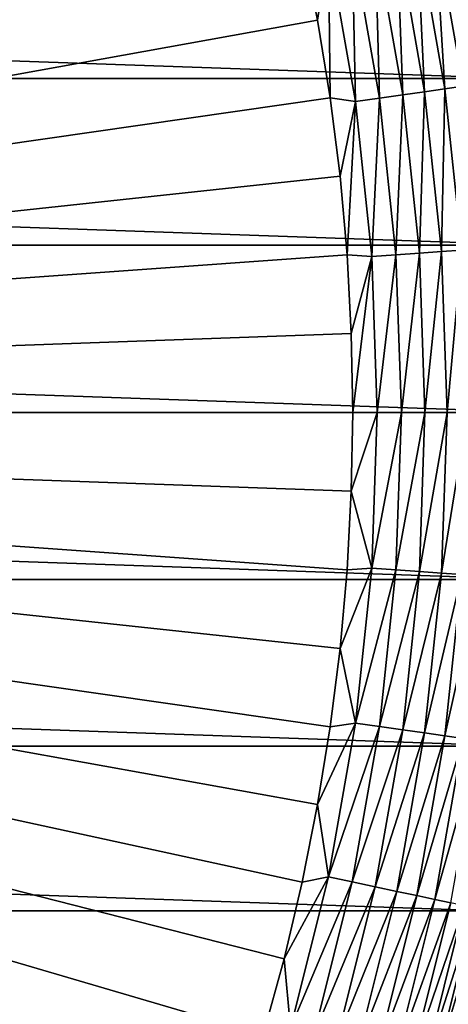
# Model space of a CAD drawing. Header units: metres. Extents: x -24 to 72, y -247 to 22.
# Tile 450 of 573: x 17.61 to 21.63, y -5.55 to 3.68. Entities that reach past the tile are written whole.
import ezdxf

# ---------------------------------------------------------------- set-up
doc = ezdxf.new("R2010")
doc.units = ezdxf.units.M
doc.layers.add('solid_509589_MEDIA_SW0001', color=7, linetype='CONTINUOUS')

msp = doc.modelspace()

# ---------------------------------------------------------------- linework, layer by layer
at = {"layer": 'solid_509589_MEDIA_SW0001'}
for points in [[(17.829311, 10.57862, 132.530869), (17.440376, 11.208249, 132.530869), (0, 0, 132.892746)], [(18.195526, 9.93551, 132.530869), (17.829311, 10.57862, 132.530869), (0, 0, 132.892746)], [(18.538555, 9.279738, 132.530869), (18.195526, 9.93551, 132.530869), (0, 0, 132.892746)], [(18.857958, 8.612141, 132.530869), (18.538555, 9.279738, 132.530869), (0, 0, 132.892746)], [(19.15333, 7.933569, 132.530869), (18.857958, 8.612141, 132.530869), (0, 0, 132.892746)], [(19.424294, 7.244887, 132.530869), (19.15333, 7.933569, 132.530869), (0, 0, 132.892746)], [(19.670504, 6.546972, 132.530869), (19.424294, 7.244887, 132.530869), (0, 0, 132.892746)], [(19.891645, 5.840714, 132.530869), (19.670504, 6.546972, 132.530869), (0, 0, 132.892746)], [(20.08744, 5.127014, 132.530869), (19.891645, 5.840714, 132.530869), (0, 0, 132.892746)], [(20.257637, 4.406779, 132.530869), (20.08744, 5.127014, 132.530869), (0, 0, 132.892746)], [(-22.280996, 3.131692), (-22.008406, 4.677558), (22.280996, 3.131692)], [(-22.008406, 4.677558), (22.008406, 4.677558), (22.280996, 3.131692)], [(21.332569, 4.534378, 132.148819), (21.144297, 4.494359, 132.280243), (21.406301, 3.00846, 132.280243)], [(21.502651, 4.57053, 131.993607), (21.332569, 4.534378, 132.148819), (21.596907, 3.035247, 132.148819)], [(21.596907, 3.035247, 132.148819), (21.332569, 4.534378, 132.148819), (21.406301, 3.00846, 132.280243)], [(21.651693, 4.60221, 131.817245), (21.502651, 4.57053, 131.993607), (21.769096, 3.059447, 131.993607)], [(21.769096, 3.059447, 131.993607), (21.502651, 4.57053, 131.993607), (21.596907, 3.035247, 132.148819)], [(20.940992, 4.451145, 132.385696), (20.726061, 4.40546, 132.463425), (20.982883, 2.948952, 132.463425)], [(21.144297, 4.494359, 132.280243), (20.940992, 4.451145, 132.385696), (21.200478, 2.979533, 132.385696)], [(21.200478, 2.979533, 132.385696), (20.940992, 4.451145, 132.385696), (20.982883, 2.948952, 132.463425)], [(21.406301, 3.00846, 132.280243), (21.144297, 4.494359, 132.280243), (21.200478, 2.979533, 132.385696)], [(20.402018, 3.680929, 132.530869), (20.257637, 4.406779, 132.530869), (0, 0, 132.892746)], [(20.503111, 4.358071, 132.5121), (20.257637, 4.406779, 132.530869), (20.402018, 3.680929, 132.530869)], [(20.503111, 4.358071, 132.5121), (20.402018, 3.680929, 132.530869), (20.520399, 2.950388, 132.530869)], [(20.726061, 4.40546, 132.463425), (20.503111, 4.358071, 132.5121), (20.75717, 2.91723, 132.5121)], [(20.75717, 2.91723, 132.5121), (20.503111, 4.358071, 132.5121), (20.520399, 2.950388, 132.530869)], [(20.982883, 2.948952, 132.463425), (20.726061, 4.40546, 132.463425), (20.75717, 2.91723, 132.5121)], [(20.520399, 2.950388, 132.530869), (20.402018, 3.680929, 132.530869), (0, 0, 132.892746)], [(-22.44521, 1.569181), (-22.280996, 3.131692), (22.44521, 1.569181)], [(-22.280996, 3.131692), (22.280996, 3.131692), (22.44521, 1.569181)], [(21.769096, 3.059447, 131.993607), (21.596907, 3.035247, 132.148819), (21.756025, 1.52133, 132.148819)], [(21.200478, 2.979533, 132.385696), (20.982883, 2.948952, 132.463425), (21.137478, 1.478076, 132.463425)], [(21.356674, 1.493404, 132.385696), (21.200478, 2.979533, 132.385696), (21.137478, 1.478076, 132.463425)], [(21.406301, 3.00846, 132.280243), (21.200478, 2.979533, 132.385696), (21.356674, 1.493404, 132.385696)], [(21.564016, 1.507903, 132.280243), (21.406301, 3.00846, 132.280243), (21.356674, 1.493404, 132.385696)], [(21.596907, 3.035247, 132.148819), (21.406301, 3.00846, 132.280243), (21.564016, 1.507903, 132.280243)], [(21.756025, 1.52133, 132.148819), (21.596907, 3.035247, 132.148819), (21.564016, 1.507903, 132.280243)], [(20.612629, 2.216087, 132.530869), (20.520399, 2.950388, 132.530869), (0, 0, 132.892746)], [(20.75717, 2.91723, 132.5121), (20.520399, 2.950388, 132.530869), (20.612629, 2.216087, 132.530869)], [(20.75717, 2.91723, 132.5121), (20.612629, 2.216087, 132.530869), (20.678593, 1.478962, 132.530869)], [(20.910103, 1.462177, 132.5121), (20.75717, 2.91723, 132.5121), (20.678593, 1.478962, 132.530869)], [(20.982883, 2.948952, 132.463425), (20.75717, 2.91723, 132.5121), (20.910103, 1.462177, 132.5121)], [(21.137478, 1.478076, 132.463425), (20.982883, 2.948952, 132.463425), (20.910103, 1.462177, 132.5121)], [(20.678593, 1.478962, 132.530869), (20.612629, 2.216087, 132.530869), (0, 0, 132.892746)], [(-22.5, 0), (-22.44521, 1.569181), (22.5, 0)], [(-22.44521, 1.569181), (22.44521, 1.569181), (22.5, 0)], [(20.718204, 0.739953, 132.530869), (20.678593, 1.478962, 132.530869), (0, 0, 132.892746)], [(20.910103, 1.462177, 132.5121), (20.678593, 1.478962, 132.530869), (20.718204, 0.739953, 132.530869)], [(21.137478, 1.478076, 132.463425), (20.910103, 1.462177, 132.5121), (20.961163, 0, 132.5121)], [(21.189095, 0, 132.463425), (21.137478, 1.478076, 132.463425), (20.961163, 0, 132.5121)], [(21.356674, 1.493404, 132.385696), (21.137478, 1.478076, 132.463425), (21.189095, 0, 132.463425)], [(21.408827, 0, 132.385696), (21.356674, 1.493404, 132.385696), (21.189095, 0, 132.463425)], [(21.564016, 1.507903, 132.280243), (21.356674, 1.493404, 132.385696), (21.408827, 0, 132.385696)], [(21.616673, 0, 132.280243), (21.564016, 1.507903, 132.280243), (21.408827, 0, 132.385696)], [(21.756025, 1.52133, 132.148819), (21.564016, 1.507903, 132.280243), (21.616673, 0, 132.280243)], [(21.809153, 0, 132.148819), (21.756025, 1.52133, 132.148819), (21.616673, 0, 132.280243)], [(20.910103, 1.462177, 132.5121), (20.718204, 0.739953, 132.530869), (20.731415, 0, 132.530869)], [(20.961163, 0, 132.5121), (20.910103, 1.462177, 132.5121), (20.731415, 0, 132.530869)], [(20.718204, 0.739953, 132.530869), (0, 0, 132.892746), (20.731415, 0, 132.530869)], [(22.44521, -1.569181), (-22.5, 0), (22.5, 0)], [(22.44521, -1.569181), (-22.44521, -1.569181), (-22.5, 0)], [(20.718204, -0.739953, 132.530869), (20.731415, 0, 132.530869), (0, 0, 132.892746)], [(20.678593, -1.478962, 132.530869), (20.718204, -0.739953, 132.530869), (0, 0, 132.892746)], [(20.612629, -2.216087, 132.530869), (20.678593, -1.478962, 132.530869), (0, 0, 132.892746)], [(20.520399, -2.950388, 132.530869), (20.612629, -2.216087, 132.530869), (0, 0, 132.892746)], [(20.402018, -3.680929, 132.530869), (20.520399, -2.950388, 132.530869), (0, 0, 132.892746)], [(20.257637, -4.406779, 132.530869), (20.402018, -3.680929, 132.530869), (0, 0, 132.892746)], [(20.08744, -5.127014, 132.530869), (20.257637, -4.406779, 132.530869), (0, 0, 132.892746)], [(19.891645, -5.840714, 132.530869), (20.08744, -5.127014, 132.530869), (0, 0, 132.892746)], [(19.670504, -6.546972, 132.530869), (19.891645, -5.840714, 132.530869), (0, 0, 132.892746)], [(19.424294, -7.244887, 132.530869), (19.670504, -6.546972, 132.530869), (0, 0, 132.892746)], [(19.15333, -7.933569, 132.530869), (19.424294, -7.244887, 132.530869), (0, 0, 132.892746)], [(18.857958, -8.612141, 132.530869), (19.15333, -7.933569, 132.530869), (0, 0, 132.892746)], [(18.538555, -9.279738, 132.530869), (18.857958, -8.612141, 132.530869), (0, 0, 132.892746)], [(18.195526, -9.93551, 132.530869), (18.538555, -9.279738, 132.530869), (0, 0, 132.892746)], [(17.829311, -10.57862, 132.530869), (18.195526, -9.93551, 132.530869), (0, 0, 132.892746)], [(17.440376, -11.208249, 132.530869), (17.829311, -10.57862, 132.530869), (0, 0, 132.892746)], [(20.961163, 0, 132.5121), (20.731415, 0, 132.530869), (20.718204, -0.739953, 132.530869)], [(20.910103, -1.462177, 132.5121), (20.961163, 0, 132.5121), (20.718204, -0.739953, 132.530869)], [(20.910103, -1.462177, 132.5121), (21.189095, 0, 132.463425), (20.961163, 0, 132.5121)], [(21.137478, -1.478076, 132.463425), (21.189095, 0, 132.463425), (20.910103, -1.462177, 132.5121)], [(21.137478, -1.478076, 132.463425), (21.408827, 0, 132.385696), (21.189095, 0, 132.463425)], [(21.356674, -1.493404, 132.385696), (21.408827, 0, 132.385696), (21.137478, -1.478076, 132.463425)], [(21.356674, -1.493404, 132.385696), (21.616673, 0, 132.280243), (21.408827, 0, 132.385696)], [(21.564016, -1.507903, 132.280243), (21.616673, 0, 132.280243), (21.356674, -1.493404, 132.385696)], [(21.564016, -1.507903, 132.280243), (21.809153, 0, 132.148819), (21.616673, 0, 132.280243)], [(21.756025, -1.52133, 132.148819), (21.809153, 0, 132.148819), (21.564016, -1.507903, 132.280243)], [(20.910103, -1.462177, 132.5121), (20.718204, -0.739953, 132.530869), (20.678593, -1.478962, 132.530869)], [(20.910103, -1.462177, 132.5121), (20.678593, -1.478962, 132.530869), (20.612629, -2.216087, 132.530869)], [(20.75717, -2.91723, 132.5121), (20.910103, -1.462177, 132.5121), (20.612629, -2.216087, 132.530869)], [(21.137478, -1.478076, 132.463425), (20.910103, -1.462177, 132.5121), (20.75717, -2.91723, 132.5121)], [(22.280996, -3.131692), (-22.280996, -3.131692), (-22.44521, -1.569181)], [(22.44521, -1.569181), (22.280996, -3.131692), (-22.44521, -1.569181)], [(20.982883, -2.948952, 132.463425), (21.137478, -1.478076, 132.463425), (20.75717, -2.91723, 132.5121)], [(21.356674, -1.493404, 132.385696), (21.137478, -1.478076, 132.463425), (20.982883, -2.948952, 132.463425)], [(21.200478, -2.979533, 132.385696), (21.356674, -1.493404, 132.385696), (20.982883, -2.948952, 132.463425)], [(21.564016, -1.507903, 132.280243), (21.356674, -1.493404, 132.385696), (21.200478, -2.979533, 132.385696)], [(21.406301, -3.00846, 132.280243), (21.564016, -1.507903, 132.280243), (21.200478, -2.979533, 132.385696)], [(21.756025, -1.52133, 132.148819), (21.564016, -1.507903, 132.280243), (21.406301, -3.00846, 132.280243)], [(21.596907, -3.035247, 132.148819), (21.756025, -1.52133, 132.148819), (21.406301, -3.00846, 132.280243)], [(21.929485, -1.533459, 131.993607), (21.756025, -1.52133, 132.148819), (21.596907, -3.035247, 132.148819)], [(21.769096, -3.059447, 131.993607), (21.929485, -1.533459, 131.993607), (21.596907, -3.035247, 132.148819)], [(20.75717, -2.91723, 132.5121), (20.612629, -2.216087, 132.530869), (20.520399, -2.950388, 132.530869)], [(20.75717, -2.91723, 132.5121), (20.520399, -2.950388, 132.530869), (20.402018, -3.680929, 132.530869)], [(20.503111, -4.358071, 132.5121), (20.75717, -2.91723, 132.5121), (20.402018, -3.680929, 132.530869)], [(20.982883, -2.948952, 132.463425), (20.75717, -2.91723, 132.5121), (20.503111, -4.358071, 132.5121)], [(20.726061, -4.40546, 132.463425), (20.982883, -2.948952, 132.463425), (20.503111, -4.358071, 132.5121)], [(21.200478, -2.979533, 132.385696), (20.982883, -2.948952, 132.463425), (20.726061, -4.40546, 132.463425)], [(20.940992, -4.451145, 132.385696), (21.200478, -2.979533, 132.385696), (20.726061, -4.40546, 132.463425)], [(21.406301, -3.00846, 132.280243), (21.200478, -2.979533, 132.385696), (20.940992, -4.451145, 132.385696)], [(21.144297, -4.494359, 132.280243), (21.406301, -3.00846, 132.280243), (20.940992, -4.451145, 132.385696)], [(21.596907, -3.035247, 132.148819), (21.406301, -3.00846, 132.280243), (21.144297, -4.494359, 132.280243)], [(21.332569, -4.534378, 132.148819), (21.596907, -3.035247, 132.148819), (21.144297, -4.494359, 132.280243)], [(21.769096, -3.059447, 131.993607), (21.596907, -3.035247, 132.148819), (21.332569, -4.534378, 132.148819)], [(22.008406, -4.677558), (-22.008406, -4.677558), (-22.280996, -3.131692)], [(22.280996, -3.131692), (22.008406, -4.677558), (-22.280996, -3.131692)], [(21.502651, -4.57053, 131.993607), (21.769096, -3.059447, 131.993607), (21.332569, -4.534378, 132.148819)], [(21.919985, -3.080653, 131.817245), (21.769096, -3.059447, 131.993607), (21.502651, -4.57053, 131.993607)], [(21.651693, -4.60221, 131.817245), (21.919985, -3.080653, 131.817245), (21.502651, -4.57053, 131.993607)], [(20.503111, -4.358071, 132.5121), (20.402018, -3.680929, 132.530869), (20.257637, -4.406779, 132.530869)], [(20.503111, -4.358071, 132.5121), (20.257637, -4.406779, 132.530869), (20.08744, -5.127014, 132.530869)], [(20.149162, -5.777679, 132.5121), (20.503111, -4.358071, 132.5121), (20.08744, -5.127014, 132.530869)], [(20.726061, -4.40546, 132.463425), (20.503111, -4.358071, 132.5121), (20.149162, -5.777679, 132.5121)], [(20.368265, -5.840506, 132.463425), (20.726061, -4.40546, 132.463425), (20.149162, -5.777679, 132.5121)], [(20.940992, -4.451145, 132.385696), (20.726061, -4.40546, 132.463425), (20.368265, -5.840506, 132.463425)], [(20.579485, -5.901072, 132.385696), (20.940992, -4.451145, 132.385696), (20.368265, -5.840506, 132.463425)], [(21.144297, -4.494359, 132.280243), (20.940992, -4.451145, 132.385696), (20.579485, -5.901072, 132.385696)], [(20.77928, -5.958363, 132.280243), (21.144297, -4.494359, 132.280243), (20.579485, -5.901072, 132.385696)], [(21.332569, -4.534378, 132.148819), (21.144297, -4.494359, 132.280243), (20.77928, -5.958363, 132.280243)], [(20.964302, -6.011417, 132.148819), (21.332569, -4.534378, 132.148819), (20.77928, -5.958363, 132.280243)], [(21.502651, -4.57053, 131.993607), (21.332569, -4.534378, 132.148819), (20.964302, -6.011417, 132.148819)], [(21.131449, -6.059345, 131.993607), (21.502651, -4.57053, 131.993607), (20.964302, -6.011417, 132.148819)], [(21.651693, -4.60221, 131.817245), (21.502651, -4.57053, 131.993607), (21.131449, -6.059345, 131.993607)], [(21.277916, -6.101345, 131.817245), (21.651693, -4.60221, 131.817245), (21.131449, -6.059345, 131.993607)], [(21.777193, -4.628885, 131.622665), (21.651693, -4.60221, 131.817245), (21.277916, -6.101345, 131.817245)], [(21.628349, -6.201923), (-21.628349, -6.201923), (-22.008406, -4.677558)], [(22.008406, -4.677558), (21.628349, -6.201923), (-22.008406, -4.677558)], [(21.401251, -6.13671, 131.622665), (21.777193, -4.628885, 131.622665), (21.277916, -6.101345, 131.817245)], [(21.87705, -4.650111, 131.413147), (21.777193, -4.628885, 131.622665), (21.401251, -6.13671, 131.622665)], [(21.499384, -6.164849, 131.413147), (21.87705, -4.650111, 131.413147), (21.401251, -6.13671, 131.622665)], [(21.949587, -4.665529, 131.192184), (21.87705, -4.650111, 131.413147), (21.499384, -6.164849, 131.413147)], [(21.570669, -6.18529, 131.192184), (21.949587, -4.665529, 131.192184), (21.499384, -6.164849, 131.413147)], [(21.993591, -4.674882, 130.963501), (21.949587, -4.665529, 131.192184), (21.570669, -6.18529, 131.192184)], [(21.613913, -6.19769, 130.963501), (21.993591, -4.674882, 130.963501), (21.570669, -6.18529, 131.192184)], [(21.613913, -6.19769, 130.963501), (22.008322, -4.678013, 130.73114), (21.993591, -4.674882, 130.963501)], [(21.613913, -6.19769, 130.963501), (21.628387, -6.20184, 130.73114), (22.008322, -4.678013, 130.73114)], [(21.649469, -6.127843, 58.171467), (21.628349, -6.201923), (22.008406, -4.677558)], [(20.149162, -5.777679, 132.5121), (20.08744, -5.127014, 132.530869), (19.891645, -5.840714, 132.530869)]]:
    msp.add_3dface(points, dxfattribs=at)

doc.saveas('drawing.dxf')
